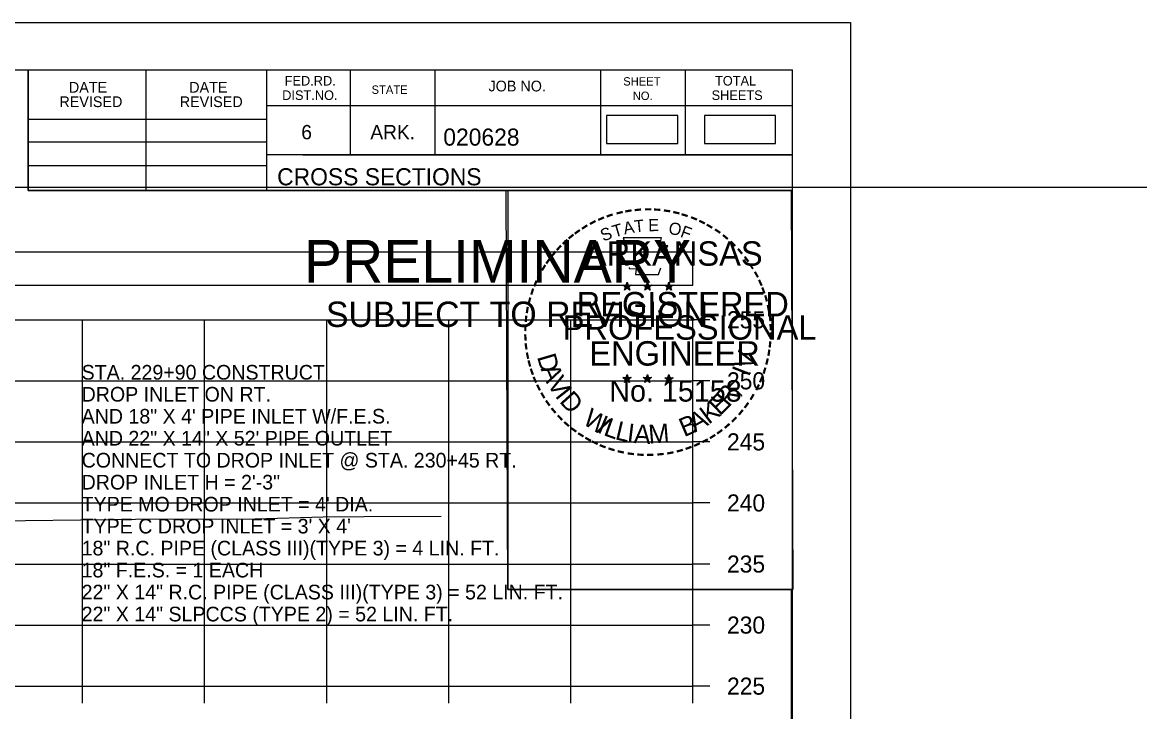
# Model space of a CAD drawing. Extents: x 1369627 to 1374022, y 380035 to 398173.
# Drawn here: x 1372193.6 to 1372285.1, y 387022.5 to 387078.9 of the extents above; entities that cross this region are included whole.
import ezdxf

# ---------------------------------------------------------------- set-up
doc = ezdxf.new("R2010")
doc.units = 0
for name, color, linetype in [('Default', 7, 'Continuous'), ('R_Axis', 7, 'Continuous'), ('R_Axis Annot', 7, 'Continuous'), ('R_Border', 7, 'Continuous'), ('R_Border PE', 7, 'Continuous'), ('R_Border Prem', 7, 'Continuous'), ('R_Exist Surface', 7, 'Continuous'), ('R_Grid', 7, 'Continuous'), ('R_No Plot', 7, 'Continuous'), ('R_Water Annot', 7, 'Continuous')]:
    doc.layers.add(name, color=color, linetype=linetype)

msp = doc.modelspace()

# ---------------------------------------------------------------- linework, layer by layer
at = {"layer": 'Default'}
for points in [[(1372241.464, 387068.996), (1372247.298, 387068.996), (1372247.298, 387071.307), (1372241.464, 387071.307)], [(1372249.484, 387068.996), (1372255.317, 387068.996), (1372255.317, 387071.307), (1372249.484, 387071.307)], [(1371948.53, 387057.411), (1372248.53, 387057.411), (1372248.53, 387060.116), (1371948.53, 387060.116)]]:
    msp.add_lwpolyline(points, close=True, dxfattribs=at)
at = {"layer": 'R_Axis'}
for p, q in [((1372248.53, 387024.575), (1372248.53, 387054.575)), ((1372249.93, 387054.575), (1372248.53, 387054.575)), ((1372249.93, 387049.575), (1372248.53, 387049.575)), ((1372249.93, 387044.575), (1372248.53, 387044.575)), ((1372249.93, 387039.575), (1372248.53, 387039.575)), ((1372249.93, 387034.575), (1372248.53, 387034.575)), ((1372249.93, 387029.575), (1372248.53, 387029.575)), ((1371948.53, 387024.575), (1372248.53, 387024.575)), ((1372198.53, 387023.175), (1372198.53, 387024.575)), ((1372208.53, 387023.175), (1372208.53, 387024.575)), ((1372218.53, 387023.175), (1372218.53, 387024.575)), ((1372228.53, 387023.175), (1372228.53, 387024.575)), ((1372238.53, 387023.175), (1372238.53, 387024.575)), ((1372248.53, 387023.175), (1372248.53, 387024.575)), ((1372249.93, 387024.575), (1372248.53, 387024.575))]:
    msp.add_line(p, q, dxfattribs=at)
at = {"layer": 'R_Border'}
for p, q in [((1371940.53, 387075.035), (1372256.71, 387075.035)), ((1372194.07, 387065.155), (1372194.07, 387075.035)), ((1372203.75, 387065.155), (1372203.75, 387075.035)), ((1372213.61, 387075.035), (1372213.61, 387065.155)), ((1372220.45, 387075.035), (1372220.45, 387068.095)), ((1372227.39, 387075.035), (1372227.39, 387068.095)), ((1372240.97, 387075.035), (1372240.97, 387068.095)), ((1372247.91, 387075.035), (1372247.91, 387068.095)), ((1372256.71, 386869.575), (1372256.71, 387075.035)), ((1372256.71, 387072.095), (1372213.61, 387072.095)), ((1372256.71, 387072.115), (1372256.71, 387072.115)), ((1372194.07, 387071.015), (1372213.61, 387071.015)), ((1372194.07, 387069.155), (1372213.61, 387069.155)), ((1372256.71, 387068.095), (1372213.61, 387068.095)), ((1372216.57, 387068.095), (1372256.71, 387068.095)), ((1372194.07, 387067.215), (1372213.61, 387067.215)), ((1372256.71, 387065.155), (1372194.07, 387065.155))]:
    msp.add_line(p, q, dxfattribs=at)
at = {"layer": 'R_Border PE'}
for p, q in [((1372242.795, 387057.41), (1372243.144, 387057.299)), ((1372242.795, 387057.41), (1372243.048, 387057.365)), ((1372242.795, 387057.41), (1372243.032, 387057.288)), ((1372242.928, 387057.002), (1372243.144, 387057.299)), ((1372242.928, 387057.002), (1372243.054, 387057.246)), ((1372242.928, 387057.002), (1372243.142, 387057.219)), ((1372243.144, 387057.664), (1372243.103, 387057.412)), ((1372243.357, 387057.002), (1372243.142, 387057.216)), ((1372243.144, 387057.299), (1372243.144, 387057.664)), ((1372243.144, 387057.664), (1372243.193, 387057.414)), ((1372243.491, 387057.41), (1372243.144, 387057.299)), ((1372243.357, 387057.002), (1372243.144, 387057.299)), ((1372243.491, 387057.41), (1372243.205, 387057.361)), ((1372243.357, 387057.002), (1372243.22, 387057.293)), ((1372243.491, 387057.41), (1372243.287, 387057.308)), ((1372244.465, 387057.41), (1372244.814, 387057.299)), ((1372244.465, 387057.41), (1372244.718, 387057.365)), ((1372244.465, 387057.41), (1372244.702, 387057.288)), ((1372244.598, 387057.002), (1372244.814, 387057.299)), ((1372244.598, 387057.002), (1372244.724, 387057.246)), ((1372244.598, 387057.002), (1372244.812, 387057.219)), ((1372244.814, 387057.664), (1372244.773, 387057.412)), ((1372245.027, 387057.002), (1372244.812, 387057.216)), ((1372244.814, 387057.299), (1372244.814, 387057.664)), ((1372244.814, 387057.664), (1372244.863, 387057.414)), ((1372245.161, 387057.41), (1372244.814, 387057.299)), ((1372245.027, 387057.002), (1372244.814, 387057.299)), ((1372245.161, 387057.41), (1372244.875, 387057.361)), ((1372245.027, 387057.002), (1372244.89, 387057.293)), ((1372245.161, 387057.41), (1372244.957, 387057.308)), ((1372246.229, 387057.398), (1372246.578, 387057.287)), ((1372246.229, 387057.398), (1372246.482, 387057.353)), ((1372246.229, 387057.398), (1372246.466, 387057.276)), ((1372246.362, 387056.99), (1372246.578, 387057.287)), ((1372246.362, 387056.99), (1372246.488, 387057.234)), ((1372246.362, 387056.99), (1372246.576, 387057.207)), ((1372246.578, 387057.652), (1372246.537, 387057.4)), ((1372246.791, 387056.99), (1372246.576, 387057.204)), ((1372246.578, 387057.287), (1372246.578, 387057.652)), ((1372246.578, 387057.652), (1372246.627, 387057.402)), ((1372246.925, 387057.398), (1372246.578, 387057.287)), ((1372246.791, 387056.99), (1372246.578, 387057.287)), ((1372246.925, 387057.398), (1372246.639, 387057.349)), ((1372246.791, 387056.99), (1372246.654, 387057.281)), ((1372246.925, 387057.398), (1372246.721, 387057.296)), ((1372242.791, 387049.837), (1372243.14, 387049.726)), ((1372242.791, 387049.837), (1372243.044, 387049.792)), ((1372242.791, 387049.837), (1372243.028, 387049.715)), ((1372243.14, 387050.091), (1372243.099, 387049.839)), ((1372243.14, 387049.726), (1372243.14, 387050.091)), ((1372243.14, 387050.091), (1372243.189, 387049.841)), ((1372243.487, 387049.837), (1372243.14, 387049.726)), ((1372243.487, 387049.837), (1372243.201, 387049.788)), ((1372243.487, 387049.837), (1372243.283, 387049.735)), ((1372244.46, 387049.837), (1372244.809, 387049.726)), ((1372244.46, 387049.837), (1372244.713, 387049.792)), ((1372244.46, 387049.837), (1372244.697, 387049.715)), ((1372244.809, 387050.091), (1372244.768, 387049.839)), ((1372244.809, 387049.726), (1372244.809, 387050.091)), ((1372244.809, 387050.091), (1372244.858, 387049.841)), ((1372245.156, 387049.837), (1372244.809, 387049.726)), ((1372245.156, 387049.837), (1372244.87, 387049.788)), ((1372245.156, 387049.837), (1372244.952, 387049.735)), ((1372246.227, 387049.827), (1372246.576, 387049.716)), ((1372246.227, 387049.827), (1372246.48, 387049.782)), ((1372246.227, 387049.827), (1372246.464, 387049.705)), ((1372246.576, 387050.081), (1372246.535, 387049.829)), ((1372246.576, 387049.716), (1372246.576, 387050.081)), ((1372246.576, 387050.081), (1372246.625, 387049.831)), ((1372246.923, 387049.827), (1372246.576, 387049.716)), ((1372246.923, 387049.827), (1372246.637, 387049.778)), ((1372246.923, 387049.827), (1372246.719, 387049.725)), ((1372242.924, 387049.429), (1372243.14, 387049.726)), ((1372242.924, 387049.429), (1372243.05, 387049.673)), ((1372242.924, 387049.429), (1372243.138, 387049.646)), ((1372243.353, 387049.429), (1372243.138, 387049.643)), ((1372243.353, 387049.429), (1372243.14, 387049.726)), ((1372243.353, 387049.429), (1372243.216, 387049.72)), ((1372244.593, 387049.429), (1372244.809, 387049.726)), ((1372244.593, 387049.429), (1372244.719, 387049.673)), ((1372244.593, 387049.429), (1372244.807, 387049.646)), ((1372245.022, 387049.429), (1372244.807, 387049.643)), ((1372245.022, 387049.429), (1372244.809, 387049.726)), ((1372245.022, 387049.429), (1372244.885, 387049.72)), ((1372246.36, 387049.419), (1372246.576, 387049.716)), ((1372246.36, 387049.419), (1372246.486, 387049.663)), ((1372246.36, 387049.419), (1372246.574, 387049.636)), ((1372246.789, 387049.419), (1372246.574, 387049.633)), ((1372246.789, 387049.419), (1372246.576, 387049.716)), ((1372246.789, 387049.419), (1372246.652, 387049.71))]:
    msp.add_line(p, q, dxfattribs=at)
for points in [[(1372242.836, 387061.288), (1372243.105, 387060.461)], [(1372246.347, 387060.366), (1372246.489, 387060.65), (1372245.804, 387060.626), (1372245.952, 387061.288), (1372242.836, 387061.288)], [(1372243.328, 387058.865), (1372243.328, 387058.778), (1372243.891, 387058.759), (1372243.837, 387058.286), (1372245.707, 387058.286), (1372245.908, 387058.822)], [(1372243.144, 387057.664), (1372243.357, 387057.002), (1372242.795, 387057.41), (1372243.491, 387057.41), (1372242.928, 387057.002), (1372243.144, 387057.664)], [(1372244.814, 387057.664), (1372245.027, 387057.002), (1372244.465, 387057.41), (1372245.161, 387057.41), (1372244.598, 387057.002), (1372244.814, 387057.664)], [(1372246.578, 387057.652), (1372246.791, 387056.99), (1372246.229, 387057.398), (1372246.925, 387057.398), (1372246.362, 387056.99), (1372246.578, 387057.652)], [(1372243.14, 387050.091), (1372243.353, 387049.429), (1372242.791, 387049.837), (1372243.487, 387049.837), (1372242.924, 387049.429), (1372243.14, 387050.091)], [(1372244.809, 387050.091), (1372245.022, 387049.429), (1372244.46, 387049.837), (1372245.156, 387049.837), (1372244.593, 387049.429), (1372244.809, 387050.091)], [(1372246.576, 387050.081), (1372246.789, 387049.419), (1372246.227, 387049.827), (1372246.923, 387049.827), (1372246.36, 387049.419), (1372246.576, 387050.081)]]:
    msp.add_lwpolyline(points, dxfattribs=at)
for centre, radius in [((1372243.143, 387057.298), 0.172), ((1372243.143, 387057.298), 0.145), ((1372243.143, 387057.298), 0.116), ((1372243.143, 387057.298), 0.0991), ((1372243.143, 387057.298), 0.0747), ((1372243.143, 387057.298), 0.0495), ((1372243.143, 387057.298), 0.0296), ((1372244.813, 387057.298), 0.172), ((1372244.813, 387057.298), 0.145), ((1372244.813, 387057.298), 0.116), ((1372244.813, 387057.298), 0.0991), ((1372244.813, 387057.298), 0.0747), ((1372244.813, 387057.298), 0.0495), ((1372244.813, 387057.298), 0.0296), ((1372246.577, 387057.286), 0.172), ((1372246.577, 387057.286), 0.145), ((1372246.577, 387057.286), 0.116), ((1372246.577, 387057.286), 0.0991), ((1372246.577, 387057.286), 0.0747), ((1372246.577, 387057.286), 0.0495), ((1372246.577, 387057.286), 0.0296), ((1372243.139, 387049.725), 0.172), ((1372243.139, 387049.725), 0.145), ((1372243.139, 387049.725), 0.116), ((1372243.139, 387049.725), 0.0991), ((1372243.139, 387049.725), 0.0747), ((1372243.139, 387049.725), 0.0495), ((1372244.808, 387049.725), 0.172), ((1372244.808, 387049.725), 0.145), ((1372244.808, 387049.725), 0.116), ((1372244.808, 387049.725), 0.0991), ((1372244.808, 387049.725), 0.0747), ((1372244.808, 387049.725), 0.0495), ((1372246.575, 387049.715), 0.172), ((1372246.575, 387049.715), 0.145), ((1372246.575, 387049.715), 0.116), ((1372246.575, 387049.715), 0.0991), ((1372246.575, 387049.715), 0.0747), ((1372243.139, 387049.725), 0.0296), ((1372244.808, 387049.725), 0.0296), ((1372246.575, 387049.715), 0.0495), ((1372246.575, 387049.715), 0.0296)]:
    msp.add_circle(centre, radius, dxfattribs=at)
at = {"layer": 'R_Exist Surface'}
msp.add_lwpolyline([(1372146.022, 387037.879), (1372151.985, 387037.853), (1372172.464, 387037.879), (1372178.15, 387037.944), (1372187.577, 387038.053), (1372193.855, 387038.148), (1372202.854, 387038.249), (1372212.642, 387038.278), (1372218.254, 387038.43), (1372221.594, 387038.458), (1372227.922, 387038.497)], dxfattribs=at)
at = {"layer": 'R_Grid'}
for p, q in [((1371948.53, 387054.575), (1372248.53, 387054.575)), ((1372198.53, 387024.575), (1372198.53, 387054.575)), ((1372208.53, 387024.575), (1372208.53, 387054.575)), ((1372218.53, 387024.575), (1372218.53, 387054.575)), ((1372228.53, 387024.575), (1372228.53, 387054.575)), ((1372238.53, 387024.575), (1372238.53, 387054.575)), ((1372248.53, 387024.575), (1372248.53, 387054.575)), ((1371948.53, 387049.575), (1372248.53, 387049.575)), ((1371948.53, 387044.575), (1372248.53, 387044.575)), ((1371948.53, 387039.575), (1372248.53, 387039.575)), ((1371948.53, 387034.575), (1372248.53, 387034.575)), ((1371948.53, 387029.575), (1372248.53, 387029.575)), ((1371948.53, 387024.575), (1372248.53, 387024.575))]:
    msp.add_line(p, q, dxfattribs=at)
at = {"layer": 'R_No Plot'}
for p, q in [((1371928.129, 387078.929), (1372261.462, 387078.929)), ((1372098.735, 387065.446), (1372415.883, 387065.446)), ((1372232.744, 387042.699), (1372232.744, 387042.699))]:
    msp.add_line(p, q, dxfattribs=at)
for points in [[(1371928.122, 387078.929), (1372261.462, 387078.929), (1372261.462, 386865.592), (1371928.122, 386865.592)], [(1372174.45, 387075.035), (1372194.07, 387075.035), (1372194.07, 387065.155), (1372210.182, 387065.155), (1372233.381, 387065.155), (1372233.381, 387032.484), (1372256.589, 387032.484), (1372256.71, 386869.575), (1371940.53, 386869.575), (1371940.53, 387075.035)], [(1372233.241, 387065.155), (1372256.589, 387065.155), (1372256.729, 387032.484), (1372233.381, 387032.484)]]:
    msp.add_lwpolyline(points, close=True, dxfattribs=at)

# ---------------------------------------------------------------- texts
at = {"layer": 'R_Axis Annot'}
for s, p in [('255', (1372251.33, 387053.875)), ('250', (1372251.33, 387048.875)), ('245', (1372251.33, 387043.875)), ('240', (1372251.33, 387038.875)), ('235', (1372251.33, 387033.875)), ('230', (1372251.33, 387028.875)), ('225', (1372251.33, 387023.875))]:
    msp.add_text(s, height=1.4, dxfattribs=at).set_placement(p)
at = {"layer": 'R_Border'}
for s, height, p in [('FED.RD.', 0.7819, (1372215.09, 387073.755)), ('TOTAL', 0.7819, (1372250.35, 387073.755)), ('DATE', 0.8792, (1372197.408, 387073.171)), ('DATE', 0.8792, (1372207.268, 387073.171)), ('STATE', 0.684, (1372222.21, 387073.075)), ('JOB NO.', 0.8792, (1372231.79, 387073.275)), ('SHEET', 0.684, (1372242.83, 387073.755)), ('REVISED', 0.8792, (1372196.628, 387071.991)), ('REVISED', 0.8792, (1372206.488, 387071.991)), ('DIST.NO.', 0.7819, (1372214.89, 387072.575)), ('NO.', 0.684, (1372243.61, 387072.575)), ('SHEETS', 0.7819, (1372250.07, 387072.575)), ('6', 1.172, (1372216.45, 387069.355)), ('ARK.', 1.1723, (1372222.11, 387069.355)), ('020628', 1.4, (1372228.086, 387068.834)), ('CROSS SECTIONS', 1.4, (1372214.473, 387065.585))]:
    msp.add_text(s, height=height, rotation=360, dxfattribs=at).set_placement(p)
at = {"layer": 'R_Border PE'}
for s, height, rotation, p in [('-', 1.6, 10.21935, (1372243.011, 387062.818)), ('-', 1.6, 5.89682, (1372243.74, 387062.928)), ('-', 1.6, 0.18623, (1372244.512, 387063)), ('-', 1.6, 357.74304, (1372245.235, 387062.987)), ('-', 1.6, 352.16172, (1372245.979, 387062.931)), ('-', 1.6, 28.79182, (1372240.316, 387061.829)), ('-', 1.6, 24.30721, (1372240.949, 387062.146)), ('-', 1.6, 19.17608, (1372241.583, 387062.415)), ('-', 1.6, 13.63015, (1372242.333, 387062.656)), ('A', 1, 11.21318, (1372242.93, 387061.548)), ('T', 1, 6.02276, (1372243.779, 387061.714)), ('E', 1, 0.83234, (1372244.884, 387061.824)), ('-', 1.6, 347.20489, (1372246.698, 387062.817)), ('-', 1.6, 342.3362, (1372247.333, 387062.662)), ('-', 1.6, 337.85509, (1372248.068, 387062.439)), ('-', 1.6, 334.12109, (1372248.699, 387062.168)), ('-', 1.6, 36.23174, (1372239.141, 387061.064)), ('-', 1.6, 34.06357, (1372239.719, 387061.459)), ('S', 1, 21.59401, (1372241.19, 387060.966)), ('T', 1, 16.4036, (1372242.104, 387061.297)), ('O', 1, 350.4515, (1372246.488, 387061.614)), ('F', 1, 340.07066, (1372247.442, 387061.386)), ('-', 1.6, 329.64089, (1372249.278, 387061.885)), ('-', 1.6, 325.86266, (1372249.921, 387061.524)), ('-', 1.6, 42.96224, (1372238.232, 387060.269)), ('-', 1.6, 38.95066, (1372238.665, 387060.686)), ('ARKANSAS', 2, 360, (1372239.688, 387059)), ('-', 1.6, 320.52971, (1372250.531, 387061.098)), ('-', 1.6, 315.57859, (1372251.13, 387060.61)), ('-', 1.6, 50.61417, (1372237.381, 387059.305)), ('-', 1.6, 48.42305, (1372237.784, 387059.791)), ('-', 1.6, 309.87973, (1372251.699, 387060.06)), ('-', 1.6, 58.07063, (1372236.643, 387058.211)), ('-', 1.6, 54.23247, (1372236.968, 387058.738)), ('-', 1.6, 306.65218, (1372252.224, 387059.458)), ('-', 1.4, 303.67529, (1372252.71, 387058.89)), ('-', 1.6, 62.87135, (1372236.33, 387057.597)), ('-', 1.6, 299.66835, (1372253.029, 387058.283)), ('-', 1.6, 72.39447, (1372235.852, 387056.356)), ('-', 1.6, 67.77427, (1372236.071, 387056.986)), ('-', 1.6, 294.66279, (1372253.353, 387057.671)), ('-', 1.6, 290.57283, (1372253.61, 387057.094)), ('-', 1.6, 75.46096, (1372235.655, 387055.642)), ('REGISTERED', 2, 360, (1372239.01, 387054.851)), ('-', 1.6, 285.12326, (1372253.844, 387056.514)), ('-', 1.6, 81.20126, (1372235.523, 387054.929)), ('-', 1.6, 280.54934, (1372254.044, 387055.772)), ('-', 1.6, 85.18634, (1372235.447, 387054.238)), ('PROFESSIONAL', 2, 360, (1372237.862, 387052.947)), ('-', 1.6, 276.59616, (1372254.206, 387055.004)), ('-', 1.6, 89.06224, (1372235.422, 387053.537)), ('-', 1.6, 274.33011, (1372254.266, 387054.282)), ('-', 1.6, 269.94067, (1372254.3, 387053.65)), ('-', 1.6, 94.19588, (1372235.457, 387052.812)), ('-', 1.6, 98.94793, (1372235.529, 387052.145)), ('ENGINEER', 2, 360, (1372240.049, 387050.822)), ('-', 1.6, 263.5172, (1372254.281, 387052.984)), ('-', 1.6, 101.71495, (1372235.664, 387051.412)), ('D', 1.54, 286.28478, (1372235.753, 387051.55)), ('V', 1.54, 72.65729, (1372253.345, 387050.39)), ('-', 1.6, 260.99529, (1372254.21, 387052.33)), ('-', 1.6, 105.45785, (1372235.826, 387050.817)), ('I', 1.54, 69.03009, (1372253.123, 387049.851)), ('-', 1.6, 252.86809, (1372253.919, 387050.932)), ('-', 1.6, 255.7626, (1372254.1, 387051.652)), ('-', 1.6, 109.08742, (1372236.041, 387050.186)), ('-', 1.6, 114.06432, (1372236.295, 387049.59)), ('A', 1.54, 292.78351, (1372236.046, 387050.548)), ('V', 1.54, 300.79357, (1372236.56, 387049.369)), ('-', 1.6, 247.88866, (1372253.696, 387050.259)), ('-', 1.6, 115.72885, (1372236.6, 387048.972)), ('I', 1.54, 308.35023, (1372237.191, 387048.332)), ('No. 15158', 1.757, 360, (1372241.691, 387047.871)), ('R', 1.54, 50.36514, (1372251.473, 387047.362)), ('-', 1.6, 244.61971, (1372253.434, 387049.63)), ('-', 1.6, 120.44712, (1372236.957, 387048.386)), ('-', 1.6, 125.89344, (1372237.36, 387047.825)), ('D', 1.54, 311.97742, (1372237.541, 387047.866)), ('K', 1.54, 36.91429, (1372249.83, 387045.964)), ('E', 1.54, 44.01755, (1372250.739, 387046.654)), (',', 1.54, 57.4684, (1372252.196, 387048.244)), ('-', 1.6, 239.07125, (1372253.04, 387048.878)), ('-', 1.6, 130.71812, (1372237.822, 387047.273)), ('W', 1.54, 328.07311, (1372239.42, 387046.1)), ('A', 1.54, 28.90423, (1372248.712, 387045.327)), ('-', 1.6, 231.25377, (1372252.208, 387047.659)), ('-', 1.6, 233.84524, (1372252.638, 387048.225)), ('-', 1.6, 134.22381, (1372238.339, 387046.728)), ('-', 1.6, 138.93382, (1372238.864, 387046.264)), ('I', 1.54, 336.6877, (1372240.607, 387045.391)), ('L', 1.54, 340.3149, (1372241.137, 387045.147)), ('L', 1.54, 346.66249, (1372242.096, 387044.802)), ('B', 1.54, 22.8589, (1372247.816, 387044.953)), ('-', 1.6, 221.08509, (1372251.207, 387046.586)), ('-', 1.6, 225.76533, (1372251.729, 387047.095)), ('-', 1.6, 144.64634, (1372239.42, 387045.858)), ('-', 1.6, 148.08978, (1372239.981, 387045.487)), ('I', 1.54, 353.01009, (1372243.088, 387044.566)), ('A', 1.54, 356.63729, (1372243.665, 387044.48)), ('M', 1.54, 4.64735, (1372244.95, 387044.422)), ('-', 1.6, 212.24909, (1372250.124, 387045.727)), ('-', 1.6, 215.73633, (1372250.658, 387046.114)), ('-', 1.6, 151.57039, (1372240.56, 387045.162)), ('-', 1.6, 154.60019, (1372241.082, 387044.915)), ('-', 1.6, 158.56121, (1372241.706, 387044.661)), ('AAMU', 0.00002, 360, (1372244.742, 387044.417)), ('-', 1.6, 204.25161, (1372248.942, 387045.062)), ('-', 1.6, 207.35684, (1372249.566, 387045.381)), ('-', 1.6, 162.79826, (1372242.393, 387044.448)), ('-', 1.6, 167.55551, (1372243.108, 387044.284)), ('-', 1.6, 173.11546, (1372243.88, 387044.174)), ('-', 1.6, 176.51827, (1372244.628, 387044.121)), ('-', 1.6, 181.59176, (1372245.372, 387044.14)), ('-', 1.6, 185.81666, (1372246.181, 387044.216)), ('-', 1.6, 191.28576, (1372246.917, 387044.348)), ('-', 1.6, 195.47429, (1372247.646, 387044.547)), ('-', 1.6, 199.46435, (1372248.311, 387044.785))]:
    msp.add_text(s, height=height, rotation=rotation, dxfattribs=at).set_placement(p)
at = {"layer": 'R_Border Prem'}
for s, height, p in [('PRELIMINARY', 3.5, (1372216.661, 387057.618)), ('DWB', 0.01, (1372217.408, 387059.467)), ('SUBJECT TO REVISION', 2.07511, (1372218.47, 387053.989))]:
    msp.add_text(s, height=height, rotation=360, dxfattribs=at).set_placement(p)
at = {"layer": 'R_Water Annot'}
for s, p in [('STA. 229+90 CONSTRUCT', (1372198.453, 387049.675)), ('DROP INLET ON RT.', (1372198.453, 387047.875)), ('AND 18" X 4\' PIPE INLET W/F.E.S.', (1372198.453, 387046.075)), ('AND 22" X 14" X 52\' PIPE OUTLET', (1372198.453, 387044.275)), ('CONNECT TO DROP INLET @ STA. 230+45 RT.', (1372198.453, 387042.475)), ('DROP INLET H = 2\'-3"', (1372198.453, 387040.675)), ("TYPE MO DROP INLET = 4' DIA.", (1372198.453, 387038.875)), ("TYPE C DROP INLET = 3' X 4'", (1372198.453, 387037.075)), ('18" R.C. PIPE (CLASS III)(TYPE 3) = 4 LIN. FT.', (1372198.453, 387035.275)), ('18" F.E.S. = 1 EACH', (1372198.453, 387033.475)), ('22" X 14" R.C. PIPE (CLASS III)(TYPE 3) = 52 LIN. FT.', (1372198.453, 387031.675)), ('22" X 14" SLPCCS (TYPE 2) = 52 LIN. FT.', (1372198.453, 387029.875))]:
    msp.add_text(s, height=1.2, dxfattribs=at).set_placement(p)

doc.saveas('drawing.dxf')
